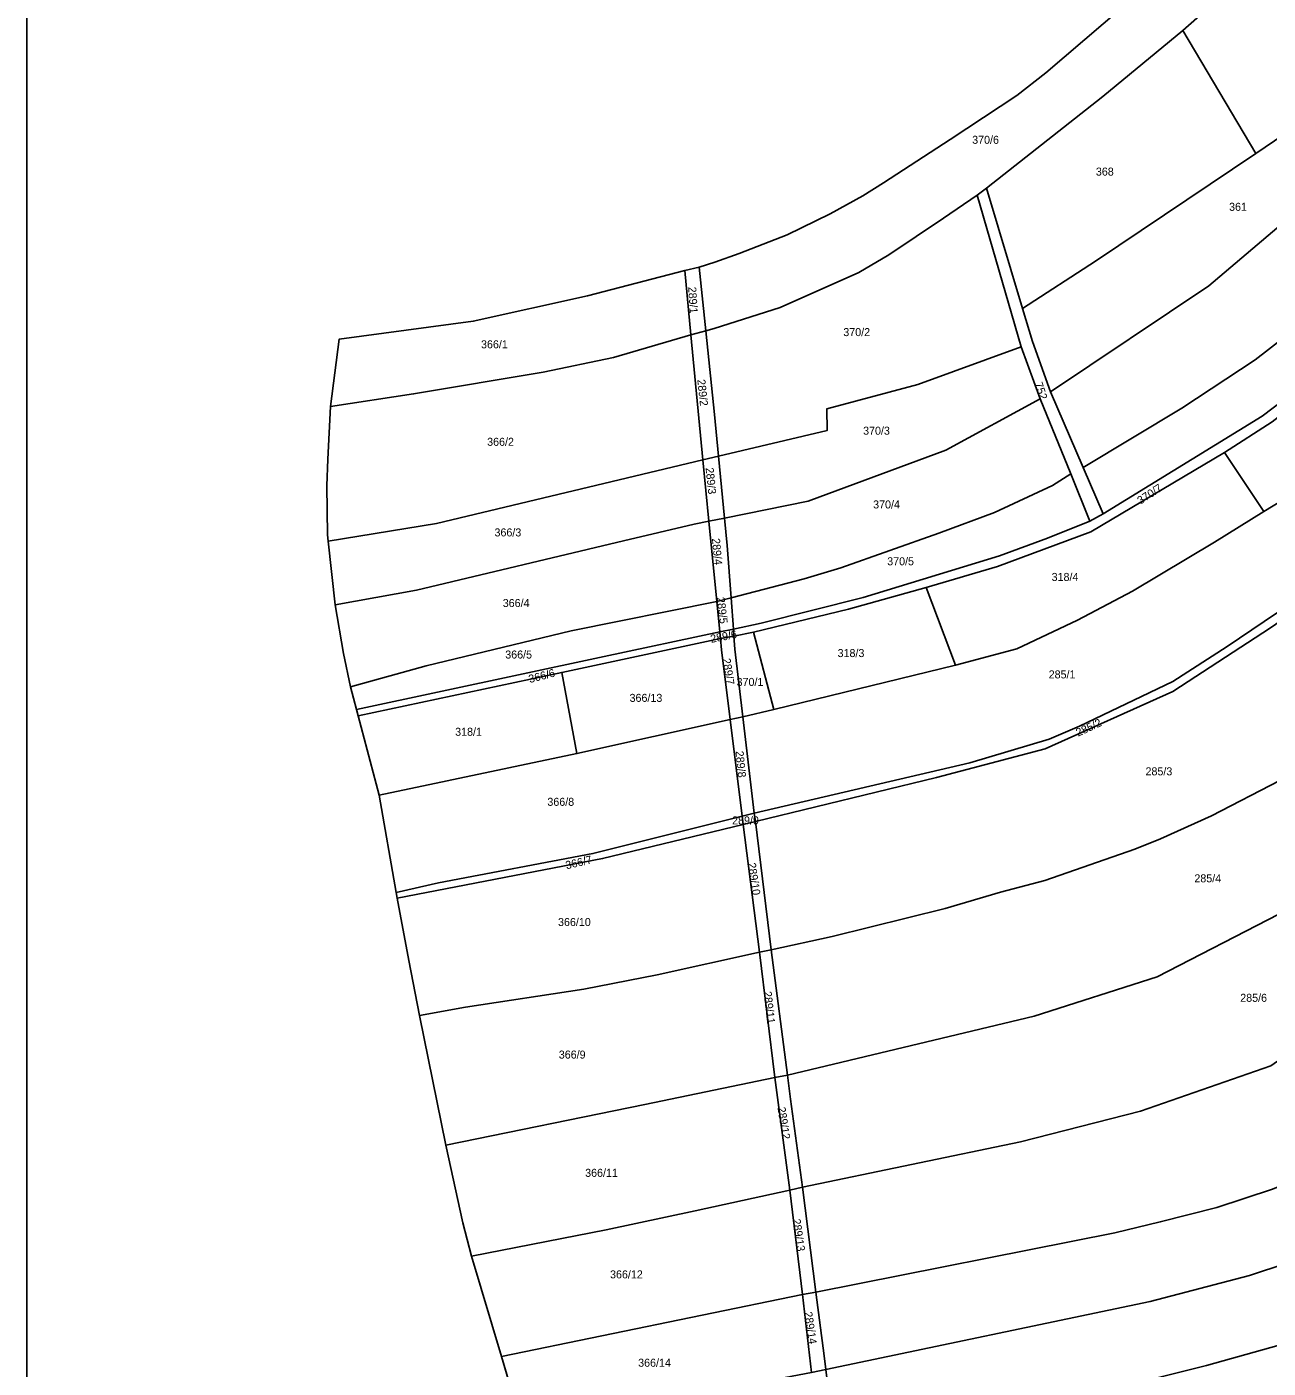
# Model space of a CAD drawing. Extents: x -629983 to -626385, y -1072828 to -1067897.
# Drawn here: x -629983 to -629517, y -1072099 to -1071596 of the extents above; entities that cross this region are included whole.
import ezdxf

# ---------------------------------------------------------------- set-up
doc = ezdxf.new("R2010")
doc.units = 0
for name, color, linetype in [('Default', 7, 'Continuous'), ('Parcela nároku', 7, 'Continuous'), ('Parcelní číslo', 7, 'Continuous'), ('Plocha PÚ', 7, 'Continuous'), ('Převzatý obvod_Ostrov', 7, 'Continuous'), ('Šetřený obvod', 7, 'Continuous')]:
    doc.layers.add(name, color=color, linetype=linetype)

msp = doc.modelspace()

# ---------------------------------------------------------------- linework, layer by layer
at = {"layer": 'Default'}
msp.add_lwpolyline([(-629982.64, -1067896.74), (-626385.01, -1067896.74), (-626385.01, -1072827.89), (-629982.64, -1072827.89)], close=True, dxfattribs=at)
at = {"layer": 'Parcela nároku'}
for points in [[(-629472.53, -1071565.41), (-629468.08, -1071576.62), (-629483.65, -1071612.31), (-629497.16, -1071626.62), (-629522.05, -1071643.53), (-629549.34, -1071597.4), (-629519.99, -1071571.47), (-629490.31, -1071528.54)], [(-629522.05, -1071643.53), (-629582.14, -1071683.86), (-629609.49, -1071701.62), (-629605.73, -1071714.04), (-629598.98, -1071732.86), (-629539.63, -1071693.13), (-629503.32, -1071662.44), (-629455.6, -1071613.05), (-629460.9, -1071594.7), (-629468.08, -1071576.62), (-629483.65, -1071612.31), (-629497.16, -1071626.62)], [(-629622.95, -1071656.49), (-629579.37, -1071622.2), (-629549.34, -1071597.4), (-629522.05, -1071643.53), (-629582.14, -1071683.86), (-629609.49, -1071701.62)], [(-629539.63, -1071693.13), (-629503.32, -1071662.44), (-629455.6, -1071613.05), (-629447.36, -1071630.2), (-629440.19, -1071637.17), (-629437.21, -1071639.74), (-629438.73, -1071643.89), (-629473.21, -1071680.37), (-629493.83, -1071698.95), (-629522.22, -1071720.88), (-629549.72, -1071739.01), (-629586.7, -1071761.28), (-629598.98, -1071732.86)], [(-629473.21, -1071680.37), (-629438.73, -1071643.89), (-629437.21, -1071639.74), (-629423.77, -1071656.01), (-629484.65, -1071715.56), (-629519.56, -1071742.05), (-629579.22, -1071778.6), (-629586.7, -1071761.28), (-629549.72, -1071739.01), (-629522.22, -1071720.88), (-629493.83, -1071698.95)], [(-629484.65, -1071715.56), (-629423.77, -1071656.01), (-629421.1, -1071659.35), (-629423.59, -1071661.82), (-629474.84, -1071711.25), (-629484.45, -1071719.78), (-629515.92, -1071744.11), (-629533.69, -1071755.56), (-629583.81, -1071785.42), (-629618.76, -1071798.36), (-629645.59, -1071806.19), (-629674.62, -1071814.34), (-629710.3, -1071823.01), (-629717.63, -1071824.42), (-629717.82, -1071821.81), (-629707.35, -1071819.58), (-629669.14, -1071810.02), (-629618.06, -1071794.38), (-629600.09, -1071787.69), (-629584.18, -1071781.32), (-629579.22, -1071778.6), (-629519.56, -1071742.05)], [(-629579.22, -1071778.6), (-629586.7, -1071761.28), (-629598.98, -1071732.86), (-629605.73, -1071714.04), (-629609.49, -1071701.62), (-629622.95, -1071656.49), (-629626.49, -1071659.21), (-629609.9, -1071715.98), (-629602.78, -1071735.5), (-629591.34, -1071763.68), (-629584.18, -1071781.32)], [(-629724.98, -1071709.18), (-629728.19, -1071710.05), (-629724.95, -1071741.35), (-629723.41, -1071757.05), (-629682.61, -1071747.36), (-629682.81, -1071739.29), (-629648.69, -1071730.13), (-629609.9, -1071715.98), (-629626.49, -1071659.21), (-629639.01, -1071667.83), (-629659.53, -1071681.57), (-629670.82, -1071688.14), (-629700.25, -1071701.28)], [(-629733.74, -1071711.54), (-629736.07, -1071687.36), (-629772.47, -1071696.83), (-629815.31, -1071706.39), (-629865.62, -1071713.17), (-629868.76, -1071738.42), (-629837.65, -1071733.66), (-629789.16, -1071725.46), (-629762.79, -1071719.95)], [(-629730.67, -1071686.11), (-629728.19, -1071710.05), (-629733.74, -1071711.54), (-629736.07, -1071687.36)], [(-629733.74, -1071711.54), (-629762.79, -1071719.95), (-629789.16, -1071725.46), (-629837.65, -1071733.66), (-629868.76, -1071738.42), (-629869.85, -1071758.09), (-629870.24, -1071768.13), (-629869.93, -1071786.46), (-629869.67, -1071788.88), (-629829.1, -1071782.24), (-629729.21, -1071758.43)], [(-629728.19, -1071710.05), (-629733.74, -1071711.54), (-629729.21, -1071758.43), (-629723.41, -1071757.05), (-629724.95, -1071741.35)], [(-629515.92, -1071744.11), (-629533.69, -1071755.56), (-629518.94, -1071777.8), (-629511.34, -1071773.13), (-629458.25, -1071733.21), (-629474.84, -1071711.25), (-629484.45, -1071719.78)], [(-629723.41, -1071757.05), (-629682.61, -1071747.36), (-629682.81, -1071739.29), (-629648.69, -1071730.13), (-629609.9, -1071715.98), (-629602.78, -1071735.5), (-629638.21, -1071754.73), (-629689.76, -1071773.89), (-629721.14, -1071780.19)], [(-629638.21, -1071754.73), (-629602.78, -1071735.5), (-629591.34, -1071763.68), (-629598.21, -1071767.97), (-629619.9, -1071778.09), (-629640.82, -1071785.85), (-629677.6, -1071798.88), (-629691.24, -1071802.97), (-629718.68, -1071810.08), (-629720.12, -1071790.54), (-629721.14, -1071780.19), (-629689.76, -1071773.89)], [(-629829.1, -1071782.24), (-629729.21, -1071758.43), (-629726.96, -1071781.36), (-629732.5, -1071782.47), (-629759.06, -1071788.79), (-629836.59, -1071807.18), (-629867.08, -1071812.78), (-629869.67, -1071788.88)], [(-629729.21, -1071758.43), (-629723.41, -1071757.05), (-629721.14, -1071780.19), (-629726.96, -1071781.36)], [(-629583.81, -1071785.42), (-629618.76, -1071798.36), (-629645.59, -1071806.19), (-629634.58, -1071835.38), (-629611.55, -1071829.17), (-629588.87, -1071818.47), (-629568.27, -1071807.65), (-629537.52, -1071789.23), (-629518.94, -1071777.8), (-629533.69, -1071755.56)], [(-629718.68, -1071810.08), (-629691.24, -1071802.97), (-629677.6, -1071798.88), (-629640.82, -1071785.85), (-629619.9, -1071778.09), (-629598.21, -1071767.97), (-629591.34, -1071763.68), (-629584.18, -1071781.32), (-629600.09, -1071787.69), (-629618.06, -1071794.38), (-629669.14, -1071810.02), (-629707.35, -1071819.58), (-629717.82, -1071821.81)], [(-629553.15, -1071845.24), (-629516.54, -1071821.38), (-629498.1, -1071808.78), (-629457.2, -1071774.18), (-629422.88, -1071814.65), (-629427.31, -1071818.41), (-629447.05, -1071833.2), (-629512.94, -1071878.59), (-629538.65, -1071891.86), (-629557.74, -1071900.4), (-629567.38, -1071904.32), (-629601.02, -1071916.03), (-629617.63, -1071920.39), (-629638.41, -1071926.5), (-629680.8, -1071937), (-629703.68, -1071942.01), (-629709.57, -1071893.94), (-629641.69, -1071877.47), (-629600.93, -1071866.73)], [(-629867.08, -1071812.78), (-629836.59, -1071807.18), (-629759.06, -1071788.79), (-629732.5, -1071782.47), (-629726.96, -1071781.36), (-629724.01, -1071811.46), (-629778.61, -1071822.52), (-629832.97, -1071835.55), (-629861.36, -1071843.41), (-629864, -1071830.98)], [(-629720.12, -1071790.54), (-629718.68, -1071810.08), (-629724.01, -1071811.46), (-629726.96, -1071781.36), (-629721.14, -1071780.19)], [(-629645.59, -1071806.19), (-629674.62, -1071814.34), (-629710.3, -1071823.01), (-629702.69, -1071851.91), (-629634.58, -1071835.38)], [(-629861.36, -1071843.41), (-629832.97, -1071835.55), (-629778.61, -1071822.52), (-629724.01, -1071811.46), (-629722.89, -1071822.89), (-629766.29, -1071832.13), (-629859.1, -1071851.92)], [(-629724.01, -1071811.46), (-629718.68, -1071810.08), (-629717.82, -1071821.81), (-629722.89, -1071822.89)], [(-629766.29, -1071832.13), (-629859.1, -1071851.92), (-629858.46, -1071854.33), (-629782.15, -1071838.08), (-629722.64, -1071825.38), (-629722.89, -1071822.89)], [(-629722.89, -1071822.89), (-629717.82, -1071821.81), (-629717.63, -1071824.42), (-629722.64, -1071825.38)], [(-629717.63, -1071824.42), (-629722.64, -1071825.38), (-629722.23, -1071829.56), (-629719.01, -1071855.76), (-629714.29, -1071854.72), (-629717.27, -1071829.38)], [(-629710.3, -1071823.01), (-629702.69, -1071851.91), (-629714.29, -1071854.72), (-629717.27, -1071829.38), (-629717.63, -1071824.42)], [(-629722.23, -1071829.56), (-629722.64, -1071825.38), (-629782.15, -1071838.08), (-629776.45, -1071868.47), (-629719.01, -1071855.76)], [(-629371.65, -1071825), (-629392.7, -1071842.34), (-629435.67, -1071875.3), (-629493.8, -1071915.69), (-629513.37, -1071928.74), (-629558.99, -1071952.17), (-629605.09, -1071966.91), (-629697.58, -1071989.02), (-629696.4, -1071998.03), (-629691.96, -1072031.04), (-629610.21, -1072014.08), (-629565.2, -1072002.5), (-629516.39, -1071985.57), (-629370.59, -1071884.01), (-629346.89, -1071866.77), (-629355.58, -1071850.99)], [(-629782.15, -1071838.08), (-629858.46, -1071854.33), (-629850.54, -1071884.13), (-629776.45, -1071868.47)], [(-629719.01, -1071855.76), (-629776.45, -1071868.47), (-629850.54, -1071884.13), (-629844.21, -1071920.51), (-629828.33, -1071916.89), (-629770.48, -1071905.95), (-629714.57, -1071891.95)], [(-629714.29, -1071854.72), (-629719.01, -1071855.76), (-629714.57, -1071891.95), (-629709.97, -1071890.83)], [(-629346.89, -1071866.77), (-629370.59, -1071884.01), (-629516.39, -1071985.57), (-629565.2, -1072002.5), (-629610.21, -1072014.08), (-629691.96, -1072031.04), (-629686.85, -1072070.44), (-629574.82, -1072048.1), (-629557.83, -1072044.08), (-629536.64, -1072038.7), (-629515.74, -1072031.75), (-629502.43, -1072026.38), (-629492.53, -1072021.24), (-629477.19, -1072011.99), (-629348.09, -1071919.93), (-629332.77, -1071911.76), (-629345.21, -1071870.69)], [(-629828.33, -1071916.89), (-629844.21, -1071920.51), (-629843.83, -1071922.69), (-629766.86, -1071907.84), (-629714.19, -1071895.06), (-629714.57, -1071891.95), (-629770.48, -1071905.95)], [(-629709.57, -1071893.94), (-629709.97, -1071890.83), (-629714.57, -1071891.95), (-629714.19, -1071895.06)], [(-629703.68, -1071942.01), (-629709.57, -1071893.94), (-629714.19, -1071895.06), (-629708, -1071942.89)], [(-629766.86, -1071907.84), (-629843.83, -1071922.69), (-629839.49, -1071946), (-629835.51, -1071966.68), (-629818.16, -1071963.5), (-629773.86, -1071956.77), (-629746.37, -1071951.39), (-629708, -1071942.89), (-629714.19, -1071895.06)], [(-629574.82, -1072048.1), (-629686.85, -1072070.44), (-629683.82, -1072094.29), (-629683.19, -1072099.37), (-629561.64, -1072073.86), (-629524.41, -1072064.18), (-629496.76, -1072055.05), (-629484.48, -1072049.71), (-629465.84, -1072039.42), (-629434.26, -1072019.47), (-629403.3, -1071998.1), (-629342.16, -1071956.44), (-629319.99, -1071942.59), (-629332.77, -1071911.76), (-629348.09, -1071919.93), (-629477.19, -1072011.99), (-629492.53, -1072021.24), (-629502.43, -1072026.38), (-629515.74, -1072031.75), (-629536.64, -1072038.7), (-629557.83, -1072044.08)], [(-629835.51, -1071966.68), (-629825.65, -1072015.3), (-629751.02, -1071999.99), (-629702.22, -1071989.95), (-629708, -1071942.89), (-629746.37, -1071951.39), (-629773.86, -1071956.77), (-629818.16, -1071963.5)], [(-629708, -1071942.89), (-629703.68, -1071942.01), (-629697.58, -1071989.02), (-629702.22, -1071989.95)], [(-629434.26, -1072019.47), (-629465.84, -1072039.42), (-629484.48, -1072049.71), (-629496.76, -1072055.05), (-629524.41, -1072064.18), (-629561.64, -1072073.86), (-629683.19, -1072099.37), (-629679.86, -1072126.25), (-629558.46, -1072102.35), (-629540.47, -1072097.88), (-629498.48, -1072086.16), (-629486.76, -1072082.19), (-629460.11, -1072070.5), (-629418.55, -1072046.19), (-629402.34, -1072035.94), (-629305.85, -1071972.63), (-629311.08, -1071960.38), (-629319.99, -1071942.59), (-629342.16, -1071956.44), (-629403.3, -1071998.1)], [(-629816.02, -1072056.84), (-629819.16, -1072044.42), (-629825.65, -1072015.3), (-629751.02, -1071999.99), (-629702.22, -1071989.95), (-629696.61, -1072032.1), (-629732.16, -1072039.88), (-629765.51, -1072046.99)], [(-629696.4, -1071998.03), (-629697.58, -1071989.02), (-629702.22, -1071989.95), (-629696.61, -1072032.1), (-629691.96, -1072031.04)], [(-629765.51, -1072046.99), (-629732.16, -1072039.88), (-629696.61, -1072032.1), (-629691.92, -1072071.25), (-629804.76, -1072094.56), (-629816.02, -1072056.84)], [(-629691.96, -1072031.04), (-629696.61, -1072032.1), (-629691.92, -1072071.25), (-629686.85, -1072070.44)], [(-629686.85, -1072070.44), (-629691.92, -1072071.25), (-629688.56, -1072100.44), (-629683.19, -1072099.37), (-629683.82, -1072094.29)], [(-629486.76, -1072082.19), (-629460.11, -1072070.5), (-629442.16, -1072120.34), (-629468.94, -1072131.75), (-629473.36, -1072133.71), (-629523.58, -1072136.73), (-629543.37, -1072140.01), (-629560.94, -1072140.76), (-629588.8, -1072145.03), (-629626.85, -1072153.3), (-629674.31, -1072170.99), (-629679.86, -1072126.25), (-629558.46, -1072102.35), (-629540.47, -1072097.88), (-629498.48, -1072086.16)], [(-629691.92, -1072071.25), (-629688.56, -1072100.44), (-629740.54, -1072110.41), (-629796.43, -1072122.4), (-629804.76, -1072094.56)]]:
    msp.add_lwpolyline(points, close=True, dxfattribs=at)
for points in [[(-629519.99, -1071571.47), (-629549.34, -1071597.4), (-629579.37, -1071622.2), (-629622.95, -1071656.49), (-629626.49, -1071659.21), (-629639.01, -1071667.83), (-629659.53, -1071681.57), (-629670.82, -1071688.14), (-629700.25, -1071701.28), (-629724.98, -1071709.18), (-629728.19, -1071710.05), (-629730.67, -1071686.11), (-629724.74, -1071684.26), (-629715.69, -1071681.07), (-629697.6, -1071674.08), (-629681.51, -1071666.2), (-629669.31, -1071659.36), (-629661.58, -1071654.59), (-629636.54, -1071638.34), (-629611.6, -1071621.75), (-629600.74, -1071613.31), (-629564.6, -1071582.35)], [(-629511.34, -1071773.13), (-629518.94, -1071777.8), (-629537.52, -1071789.23), (-629568.27, -1071807.65), (-629588.87, -1071818.47), (-629611.55, -1071829.17), (-629634.58, -1071835.38), (-629702.69, -1071851.91), (-629714.29, -1071854.72), (-629709.97, -1071890.83), (-629629.14, -1071871.91), (-629599.46, -1071863.11), (-629588.12, -1071858.19), (-629553.1, -1071841.43), (-629532.71, -1071828.4), (-629495.43, -1071803.13)], [(-629495.43, -1071803.13), (-629532.71, -1071828.4), (-629553.1, -1071841.43), (-629588.12, -1071858.19), (-629599.46, -1071863.11), (-629629.14, -1071871.91), (-629709.97, -1071890.83), (-629709.57, -1071893.94), (-629641.69, -1071877.47), (-629600.93, -1071866.73), (-629553.15, -1071845.24), (-629516.54, -1071821.38)], [(-629513.37, -1071928.74), (-629558.99, -1071952.17), (-629605.09, -1071966.91), (-629697.58, -1071989.02), (-629703.68, -1071942.01), (-629680.8, -1071937), (-629638.41, -1071926.5), (-629617.63, -1071920.39), (-629601.02, -1071916.03), (-629567.38, -1071904.32), (-629557.74, -1071900.4), (-629538.65, -1071891.86), (-629512.94, -1071878.59)]]:
    msp.add_lwpolyline(points, dxfattribs=at)
at = {"layer": 'Plocha PÚ'}
msp.add_lwpolyline([(-629564.6, -1071582.35), (-629600.74, -1071613.31), (-629611.6, -1071621.75), (-629636.54, -1071638.34), (-629661.58, -1071654.59), (-629669.31, -1071659.36), (-629681.51, -1071666.2), (-629697.6, -1071674.08), (-629715.69, -1071681.07), (-629724.74, -1071684.26), (-629730.67, -1071686.11), (-629736.07, -1071687.36), (-629772.47, -1071696.83), (-629815.31, -1071706.39), (-629865.62, -1071713.17), (-629868.76, -1071738.42), (-629869.85, -1071758.09), (-629870.24, -1071768.13), (-629869.93, -1071786.46), (-629869.67, -1071788.88), (-629867.08, -1071812.78), (-629864, -1071830.98), (-629861.36, -1071843.41), (-629859.1, -1071851.92), (-629858.46, -1071854.33), (-629850.54, -1071884.13), (-629844.21, -1071920.51), (-629843.83, -1071922.69), (-629839.49, -1071946), (-629835.51, -1071966.68), (-629825.65, -1072015.3), (-629819.16, -1072044.42), (-629816.02, -1072056.84), (-629804.76, -1072094.56), (-629796.43, -1072122.4)], dxfattribs=at)
at = {"layer": 'Převzatý obvod_Ostrov'}
msp.add_lwpolyline([(-629447.85, -1071329.61), (-629474.53, -1071368.28), (-629504.23, -1071411.99), (-629525.25, -1071443.82), (-629499.86, -1071501.13), (-629501.06, -1071502.9), (-629522.37, -1071535.02), (-629534.73, -1071553.2), (-629564.6, -1071582.35), (-629600.74, -1071613.31), (-629611.6, -1071621.75), (-629636.54, -1071638.34), (-629661.58, -1071654.59), (-629669.31, -1071659.36), (-629681.51, -1071666.2), (-629697.6, -1071674.08), (-629715.69, -1071681.07), (-629724.74, -1071684.26), (-629730.67, -1071686.11), (-629736.07, -1071687.36), (-629772.47, -1071696.83), (-629815.31, -1071706.39), (-629865.62, -1071713.17)], dxfattribs=at)
at = {"layer": 'Šetřený obvod'}
for p, q in [((-629865.62, -1071713.17), (-629868.76, -1071738.42)), ((-629868.76, -1071738.42), (-629869.85, -1071758.09)), ((-629869.85, -1071758.09), (-629870.24, -1071768.13)), ((-629870.24, -1071768.13), (-629869.93, -1071786.46)), ((-629869.93, -1071786.46), (-629869.67, -1071788.88)), ((-629869.67, -1071788.88), (-629867.08, -1071812.78)), ((-629867.08, -1071812.78), (-629864, -1071830.98)), ((-629864, -1071830.98), (-629861.36, -1071843.41)), ((-629861.36, -1071843.41), (-629859.1, -1071851.92)), ((-629859.1, -1071851.92), (-629858.46, -1071854.33)), ((-629858.46, -1071854.33), (-629850.54, -1071884.13)), ((-629850.54, -1071884.13), (-629844.21, -1071920.51)), ((-629844.21, -1071920.51), (-629843.83, -1071922.69)), ((-629843.83, -1071922.69), (-629839.49, -1071946)), ((-629839.49, -1071946), (-629835.51, -1071966.68)), ((-629835.51, -1071966.68), (-629825.65, -1072015.3)), ((-629825.65, -1072015.3), (-629819.16, -1072044.42)), ((-629819.16, -1072044.42), (-629816.02, -1072056.84)), ((-629816.02, -1072056.84), (-629804.76, -1072094.56)), ((-629804.76, -1072094.56), (-629796.43, -1072122.4))]:
    msp.add_line(p, q, dxfattribs=at)

# ---------------------------------------------------------------- texts
at = {"layer": 'Parcelní číslo'}
for s, p in [('370/6', (-629628.31, -1071639.9)), ('368', (-629581.94, -1071651.82)), ('361', (-629532.02, -1071665.02)), ('370/2', (-629676.61, -1071711.99)), ('366/1', (-629812.4, -1071716.56)), ('370/3', (-629669.19, -1071748.95)), ('366/2', (-629810.11, -1071753.11)), ('370/4', (-629665.43, -1071776.59)), ('366/3', (-629807.35, -1071787.08)), ('370/5', (-629660.16, -1071797.9)), ('318/4', (-629598.53, -1071803.77)), ('366/4', (-629804.26, -1071813.55)), ('318/3', (-629678.75, -1071832.31)), ('366/5', (-629803.32, -1071832.86)), ('285/1', (-629599.64, -1071840.31)), ('370/1', (-629716.61, -1071843.12)), ('366/13', (-629756.72, -1071849.1)), ('318/1', (-629822.1, -1071861.81)), ('285/3', (-629563.34, -1071876.65)), ('366/8', (-629787.53, -1071888.07)), ('289/9', (-629718.29, -1071895.03)), ('285/4', (-629545.02, -1071916.75)), ('366/10', (-629783.54, -1071933.13)), ('285/6', (-629527.84, -1071961.54)), ('366/9', (-629783.25, -1071982.82)), ('366/11', (-629773.38, -1072027.15)), ('366/12', (-629764.04, -1072065.22)), ('366/14', (-629753.51, -1072098.34))]:
    msp.add_text(s, height=3, dxfattribs=at).set_placement(p)
for s, rotation, p in [('289/1', 273.6556, (-629734.76, -1071693.57)), ('289/2', 276.0649, (-629731.34, -1071728.34)), ('752', 288.435, (-629604.94, -1071729.8)), ('289/3', 275.9684, (-629728.23, -1071761.42)), ('370/7', 33.01, (-629565.22, -1071775.19)), ('289/4', 275.2375, (-629725.85, -1071787.9)), ('289/5', 276.6517, (-629724.05, -1071809.99)), ('289/6', 11.2455, (-629726.11, -1071827.01)), ('289/7', 278.8879, (-629721.9, -1071832.97)), ('366/6', 14.6474, (-629794.12, -1071842.06)), ('285/2', 24.7244, (-629588.61, -1071862.17)), ('289/8', 275.8067, (-629717.02, -1071867.62)), ('366/7', 13.4329, (-629780.34, -1071911.89)), ('289/10', 278.5707, (-629712.42, -1071909.61)), ('289/11', 276.5198, (-629706.51, -1071957.73)), ('289/12', 278.9726, (-629701.29, -1072001.17)), ('289/13', 278.4673, (-629695.66, -1072043.12)), ('289/14', 278.7462, (-629691.28, -1072077.92))]:
    msp.add_text(s, height=3, rotation=rotation, dxfattribs=at).set_placement(p)

doc.saveas('drawing.dxf')
